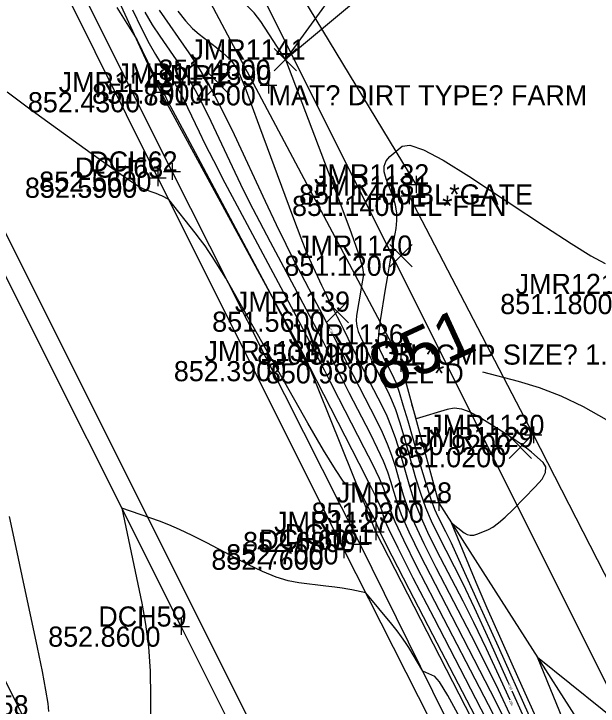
# Model space of a CAD drawing. Extents: x 1654928 to 1810050, y 486881 to 626330.
# Drawn here: x 1801391.24 to 1801426.06, y 489876.6 to 489917.85 of the extents above; entities that cross this region are included whole.
import ezdxf

# ---------------------------------------------------------------- set-up
doc = ezdxf.new("R2010")
doc.units = 0
for name, color, linetype in [('DR_X_Ditch', 7, 'Continuous'), ('DR_X_Storm_Sewer', 7, 'Continuous'), ('DT_X_Contour_Major', 7, 'Continuous'), ('DT_X_Contour_Minor', 7, 'Continuous'), ('PV_X_EOP', 7, 'Continuous'), ('PV_X_Shoulder', 7, 'Continuous'), ('RD_X_Fence', 7, 'Continuous'), ('RD_X_Gate', 7, 'Continuous'), ('RW_X_Esmt_SH', 7, 'Continuous'), ('SV_X_Break_Lines', 7, 'Continuous'), ('SV_X_Center_of_Pavt', 7, 'Continuous'), ('SV_X_CL_Survey_20', 7, 'Continuous'), ('SV_X_Random_Point', 7, 'Continuous'), ('SV_X_Shot_Marker', 7, 'Continuous'), ('SV_X_Text_Comment', 7, 'Continuous'), ('SV_X_Text_Elevation', 7, 'Continuous'), ('SV_X_Text_Name', 7, 'Continuous')]:
    doc.layers.add(name, color=color, linetype=linetype)

msp = doc.modelspace()

# ---------------------------------------------------------------- linework, layer by layer
at = {"layer": 'DR_X_Ditch'}
msp.add_lwpolyline([(1801442.185, 489846.735), (1801430.401, 489867.086), (1801416.556, 489888.735), (1801414.305, 489897.031)], dxfattribs=at)
at = {"layer": 'DR_X_Storm_Sewer'}
msp.add_line((1801413.784, 489898.15), (1801398.867, 489926.256), dxfattribs=at)
at = {"layer": 'DT_X_Contour_Major'}
for points in [[(1801399.041, 489917.942), (1801399.488, 489917.195), (1801399.935, 489916.513), (1801401.131, 489914.784), (1801401.582, 489914.09), (1801402.041, 489913.304), (1801402.507, 489912.426), (1801402.979, 489911.457), (1801404.248, 489908.75), (1801404.746, 489907.709), (1801405.289, 489906.615), (1801405.876, 489905.468), (1801406.508, 489904.268), (1801408.252, 489900.998), (1801408.837, 489899.898), (1801409.285, 489899.052), (1801409.596, 489898.459), (1801409.769, 489898.119), (1801410.048, 489897.551), (1801410.199, 489897.25), (1801410.441, 489896.772), (1801410.776, 489896.119), (1801411.203, 489895.288), (1801412.463, 489892.839), (1801412.895, 489891.974), (1801413.243, 489891.215), (1801413.509, 489890.561), (1801413.693, 489890.014), (1801414.071, 489888.695), (1801414.319, 489888.022), (1801414.781, 489886.994), (1801415.456, 489885.609), (1801416.344, 489883.869), (1801418.997, 489878.753), (1801419.949, 489876.892), (1801420.818, 489875.143)], [(1801419.163, 489896.524), (1801421.291, 489895.975), (1801422.536, 489895.596), (1801423.826, 489895.088), (1801425.162, 489894.451), (1801426.545, 489893.686), (1801430.294, 489891.474), (1801431.922, 489890.905), (1801433.997, 489890.857), (1801436.518, 489891.33), (1801439.484, 489892.324), (1801454.369, 489898.179), (1801462.286, 489883.559), (1801464.025, 489881.071), (1801465.85, 489879.875), (1801467.761, 489879.97), (1801469.758, 489881.357), (1801475.197, 489886.775), (1801477.411, 489888.365), (1801479.976, 489889.073), (1801482.892, 489888.896), (1801486.157, 489887.837), (1801495.333, 489883.835), (1801498.348, 489882.442)], [(1801424.531, 489871.127), (1801421.359, 489878.179), (1801420.288, 489880.569), (1801419.451, 489882.45), (1801418.85, 489883.823), (1801418.484, 489884.687), (1801417.325, 489887.533), (1801418.077, 489886.927), (1801418.248, 489886.826), (1801418.438, 489886.781), (1801418.649, 489886.793), (1801418.879, 489886.862), (1801419.519, 489887.12), (1801419.791, 489887.268), (1801420.126, 489887.517), (1801420.526, 489887.867), (1801420.99, 489888.32), (1801422.312, 489889.661), (1801422.713, 489890.129), (1801422.925, 489890.529), (1801422.949, 489890.859), (1801422.785, 489891.12), (1801422.094, 489891.726), (1801421.798, 489891.968), (1801421.427, 489892.242), (1801420.982, 489892.548), (1801420.462, 489892.885), (1801418.977, 489893.826), (1801418.44, 489894.12), (1801417.942, 489894.294), (1801417.484, 489894.35), (1801417.066, 489894.286), (1801415.205, 489893.713), (1801414.954, 489894.588)]]:
    msp.add_lwpolyline(points, dxfattribs=at)
at = {"layer": 'DT_X_Contour_Minor'}
for points in [[(1801414.927, 489939.454), (1801413.905, 489934.228), (1801413.53, 489932.155), (1801413.295, 489930.471), (1801413.198, 489929.176), (1801413.239, 489928.271), (1801413.535, 489926.376), (1801413.637, 489925.74), (1801413.719, 489925.253), (1801413.782, 489924.914), (1801413.827, 489924.725), (1801413.919, 489924.418), (1801413.826, 489924.147), (1801413.478, 489923.565), (1801412.875, 489922.672), (1801412.017, 489921.468), (1801407.417, 489915.124), (1801405.965, 489917.384), (1801405.549, 489917.919), (1801404.924, 489918.554), (1801404.091, 489919.29), (1801403.048, 489920.127), (1801397.696, 489924.267)], [(1801413.026, 489919.818), (1801407.417, 489915.124), (1801410.73, 489906.452), (1801411.346, 489904.8), (1801411.775, 489903.559), (1801412.018, 489902.729), (1801412.074, 489902.311), (1801411.934, 489901.52), (1801411.891, 489901.271), (1801411.797, 489900.701), (1801411.664, 489899.877), (1801411.64, 489899.565), (1801411.67, 489899.249), (1801411.752, 489898.928), (1801411.886, 489898.602), (1801412.481, 489897.392), (1801412.837, 489896.685), (1801413.547, 489895.305), (1801413.75, 489894.858), (1801413.972, 489894.272), (1801414.212, 489893.549), (1801414.47, 489892.687), (1801415.182, 489890.204), (1801415.463, 489889.298), (1801415.772, 489888.442), (1801416.11, 489887.636), (1801416.475, 489886.879), (1801417.487, 489884.928), (1801417.97, 489883.952), (1801418.66, 489882.488), (1801419.557, 489880.535), (1801420.661, 489878.094), (1801420.75, 489877.896)], [(1801397.366, 489918.229), (1801398.557, 489916.33), (1801399.521, 489914.353), (1801399.706, 489913.977), (1801399.847, 489913.695), (1801399.944, 489913.508), (1801399.997, 489913.415), (1801400.08, 489913.295), (1801400.112, 489913.246), (1801400.144, 489913.192), (1801400.176, 489913.13), (1801400.298, 489912.874), (1801400.442, 489912.595), (1801401.401, 489910.789), (1801406.532, 489901.167), (1801407.725, 489898.828), (1801407.96, 489898.37), (1801408.152, 489898), (1801408.301, 489897.717), (1801408.409, 489897.521), (1801408.716, 489896.981), (1801408.772, 489896.886), (1801408.808, 489896.828), (1801408.824, 489896.81), (1801408.851, 489896.81), (1801411.795, 489891.09), (1801412.355, 489889.992), (1801412.771, 489889.15), (1801413.044, 489888.563), (1801413.174, 489888.231), (1801413.33, 489887.688), (1801413.557, 489887.171), (1801414.12, 489886.028), (1801415.02, 489884.258), (1801416.257, 489881.862), (1801420.003, 489874.637)], [(1801398.302, 489918.088), (1801398.85, 489916.981), (1801399.31, 489916.092), (1801399.682, 489915.42), (1801399.966, 489914.964), (1801400.605, 489914.039), (1801400.847, 489913.668), (1801401.092, 489913.248), (1801401.341, 489912.778), (1801401.594, 489912.26), (1801402.273, 489910.812), (1801402.615, 489910.114), (1801403.13, 489909.106), (1801403.82, 489907.787), (1801404.685, 489906.159), (1801408.06, 489899.829), (1801408.674, 489898.675), (1801409.062, 489897.942), (1801409.226, 489897.628), (1801409.362, 489897.351), (1801409.721, 489896.646), (1801410.093, 489895.921), (1801410.594, 489894.947), (1801412.102, 489892.018), (1801412.609, 489891.013), (1801413, 489890.195), (1801413.275, 489889.565), (1801413.433, 489889.122), (1801413.7, 489888.192), (1801413.938, 489887.597), (1801414.45, 489886.511), (1801415.238, 489884.934), (1801416.3, 489882.865), (1801419.5, 489876.695), (1801420.609, 489874.538)], [(1801399.905, 489918.062), (1801401.656, 489915.529), (1801402.318, 489914.511), (1801402.99, 489913.36), (1801403.672, 489912.074), (1801404.364, 489910.654), (1801406.224, 489906.688), (1801406.878, 489905.304), (1801407.448, 489904.123), (1801407.932, 489903.148), (1801408.332, 489902.376), (1801409.283, 489900.593), (1801409.615, 489899.967), (1801409.897, 489899.428), (1801410.06, 489899.112)], [(1801401.003, 489918.01), (1801401.463, 489917.441), (1801401.892, 489916.981), (1801402.29, 489916.63), (1801403.31, 489915.842), (1801403.657, 489915.563), (1801403.935, 489915.317), (1801404.143, 489915.106), (1801404.282, 489914.927), (1801404.559, 489914.497), (1801404.719, 489914.165), (1801404.994, 489913.491), (1801405.383, 489912.476), (1801405.886, 489911.119), (1801407.378, 489907.045), (1801407.896, 489905.647), (1801408.333, 489904.508), (1801408.687, 489903.627), (1801408.959, 489903.006), (1801409.574, 489901.693), (1801409.784, 489901.248), (1801409.95, 489900.899), (1801410.074, 489900.644), (1801410.155, 489900.485), (1801410.314, 489900.188), (1801410.392, 489900.036), (1801410.509, 489899.805), (1801410.663, 489899.493), (1801410.856, 489899.102), (1801411.421, 489897.951), (1801411.642, 489897.504), (1801411.882, 489897.025), (1801412.141, 489896.514), (1801412.419, 489895.972), (1801413.186, 489894.483), (1801413.465, 489893.896), (1801413.729, 489893.253), (1801413.978, 489892.553), (1801414.211, 489891.796), (1801414.812, 489889.701), (1801415.082, 489888.873), (1801415.442, 489887.959), (1801415.892, 489886.96), (1801416.431, 489885.876), (1801417.99, 489882.87), (1801418.63, 489881.598), (1801419.379, 489880.039), (1801420.239, 489878.193), (1801420.79, 489876.979)], [(1801420.507, 489872.579), (1801416.213, 489880.859), (1801414.802, 489883.583), (1801413.79, 489885.545), (1801413.175, 489886.746), (1801412.959, 489887.185), (1801412.915, 489887.34), (1801412.878, 489887.435), (1801412.8, 489887.603), (1801412.681, 489887.843), (1801412.521, 489888.157), (1801411.68, 489889.791), (1801411.106, 489889.776), (1801410.868, 489890.005), (1801410.398, 489890.697), (1801409.696, 489891.853), (1801408.763, 489893.472), (1801403.87, 489902.111), (1801403.059, 489903.398), (1801402.865, 489903.692), (1801402.631, 489904.024), (1801402.355, 489904.394), (1801402.039, 489904.8), (1801400.469, 489906.786), (1801400.049, 489907.005), (1801399.946, 489907.054), (1801399.818, 489907.108), (1801399.664, 489907.167), (1801399.485, 489907.23), (1801398.974, 489907.405), (1801398.635, 489907.587), (1801398.001, 489908.001), (1801397.072, 489908.647), (1801395.848, 489909.525), (1801392.192, 489912.176), (1801390.839, 489913.186)], [(1801423.822, 489871.885), (1801420.114, 489880.13), (1801418.875, 489882.877), (1801417.94, 489884.936), (1801417.31, 489886.305), (1801416.984, 489886.986), (1801416.519, 489887.883), (1801416.328, 489888.311), (1801416.103, 489888.925), (1801415.844, 489889.724), (1801415.553, 489890.708), (1801414.729, 489893.578), (1801414.446, 489894.545), (1801414.215, 489895.292), (1801414.036, 489895.819), (1801413.908, 489896.127), (1801413.536, 489896.85), (1801413.441, 489897.038), (1801413.35, 489897.22), (1801413.263, 489897.395), (1801413.038, 489897.854), (1801412.978, 489898.091), (1801412.968, 489898.46), (1801413.006, 489898.959), (1801413.094, 489899.589), (1801413.395, 489901.444), (1801413.504, 489902.113), (1801413.606, 489902.727), (1801413.701, 489903.286), (1801413.79, 489903.792), (1801414.016, 489905.066), (1801414.07, 489905.538), (1801414.062, 489905.998), (1801413.991, 489906.445), (1801413.858, 489906.88), (1801413.422, 489908.023), (1801413.313, 489908.428), (1801413.315, 489908.783), (1801413.427, 489909.089), (1801413.649, 489909.345), (1801414.388, 489909.964), (1801414.845, 489910.026), (1801415.658, 489909.748), (1801416.83, 489909.129), (1801418.359, 489908.17), (1801422.914, 489905.159), (1801424.448, 489904.164), (1801425.632, 489903.436), (1801426.467, 489902.976)], [(1801410.249, 489898.737), (1801410.313, 489898.611), (1801410.735, 489897.751), (1801410.92, 489897.377), (1801411.162, 489896.899), (1801411.459, 489896.316), (1801411.811, 489895.63), (1801412.824, 489893.661), (1801413.18, 489892.935), (1801413.486, 489892.234), (1801413.744, 489891.557), (1801413.952, 489890.905), (1801414.441, 489889.198), (1801414.701, 489888.448), (1801415.111, 489887.477), (1801415.674, 489886.285), (1801416.388, 489884.872), (1801418.493, 489880.811), (1801419.29, 489879.245), (1801420.099, 489877.591), (1801420.921, 489875.851)], [(1801417.823, 489875.924), (1801417.093, 489877.231), (1801416.594, 489878.044), (1801416.325, 489878.362), (1801415.608, 489878.696), (1801414.777, 489880.089), (1801414.58, 489880.4), (1801414.345, 489880.737), (1801414.071, 489881.098), (1801413.759, 489881.485), (1801412.214, 489883.348), (1801411.379, 489883.533), (1801411.147, 489883.577), (1801410.811, 489883.629), (1801410.369, 489883.689), (1801409.822, 489883.757), (1801408.223, 489883.95), (1801407.584, 489884.073), (1801406.864, 489884.298), (1801406.064, 489884.625), (1801405.185, 489885.053), (1801402.733, 489886.33), (1801401.868, 489886.77), (1801401.112, 489887.132), (1801400.464, 489887.415), (1801399.925, 489887.62), (1801397.666, 489888.395), (1801398.865, 489882.743), (1801399.09, 489881.487), (1801399.252, 489880.138), (1801399.352, 489878.698), (1801399.389, 489877.166), (1801399.402, 489872.958)], [(1801390.958, 489887.895), (1801391.359, 489886.047), (1801391.719, 489884.366), (1801392.623, 489880.105), (1801392.92, 489878.667), (1801393.132, 489877.55), (1801393.26, 489876.754), (1801393.303, 489876.278)], [(1801426.25, 489870.19), (1801422.453, 489879.514), (1801428.216, 489874.874)], [(1801420.923, 489877.513), (1801423.882, 489870.934)]]:
    msp.add_lwpolyline(points, dxfattribs=at)
at = {"layer": 'PV_X_EOP'}
for points in [[(1801533.684, 489642.188), (1801522.484, 489664.508), (1801511.881, 489685.341), (1801500.299, 489708.684), (1801491.104, 489726.659), (1801480.832, 489747.383), (1801466.882, 489774.659), (1801456.506, 489795.715), (1801444.637, 489819.009), (1801433.258, 489841.444), (1801422.029, 489863.995), (1801410.905, 489885.928), (1801399.817, 489908.089), (1801388.576, 489930.656), (1801376.228, 489955.188), (1801366.008, 489975.62), (1801354.725, 489997.894)], [(1801513.785, 489634.043), (1801503.26, 489654.965), (1801492.692, 489675.84), (1801481.803, 489697.704), (1801472.078, 489717.629), (1801460.782, 489739.414), (1801448.005, 489764.97), (1801436.553, 489786.89), (1801425.237, 489809.697), (1801414.345, 489830.894), (1801402.21, 489854.742), (1801391.781, 489876.056), (1801380.008, 489899.32), (1801369.395, 489920.807), (1801356.62, 489946.308), (1801346.845, 489965.404), (1801335.257, 489988.444)]]:
    msp.add_lwpolyline(points, dxfattribs=at)
at = {"layer": 'PV_X_Shoulder'}
msp.add_lwpolyline([(1801534.471, 489642.456), (1801522.963, 489664.954), (1801512.6, 489685.485), (1801500.973, 489709.112), (1801491.766, 489727.019), (1801481.526, 489747.768), (1801467.484, 489775.07), (1801457.116, 489796.092), (1801445.57, 489819.398), (1801434.029, 489841.927), (1801422.682, 489864.343), (1801411.885, 489886.25), (1801400.664, 489908.455), (1801366.703, 489976.232), (1801355.676, 489998.276)], dxfattribs=at)
at = {"layer": 'RD_X_Fence'}
msp.add_lwpolyline([(1801551.601, 489647.601), (1801542.924, 489663.468), (1801525.109, 489695.967), (1801509.688, 489725.543), (1801495.067, 489753.216), (1801479.522, 489782.185), (1801467.623, 489805.516), (1801461.848, 489815.569), (1801444.198, 489848.97), (1801434.479, 489868.8), (1801422.196, 489892.762), (1801414.797, 489907.008)], dxfattribs=at)
at = {"layer": 'RD_X_Gate'}
msp.add_line((1801415.218, 489907.69), (1801407.187, 489920.911), dxfattribs=at)
at = {"layer": 'RW_X_Esmt_SH'}
msp.add_line((1801569.151, 489592.806), (1801345.762, 490039.449), dxfattribs=at)
at = {"layer": 'SV_X_Break_Lines'}
msp.add_lwpolyline([(1801445.791, 489822.136), (1801441.193, 489830.46), (1801435.211, 489842.68), (1801424.275, 489864.659), (1801412.811, 489886.984), (1801408.709, 489897.161), (1801400.001, 489913.183), (1801395.188, 489923.674), (1801385.653, 489941.642), (1801375.001, 489962.91), (1801364.942, 489983.144), (1801355.514, 490001.536)], dxfattribs=at)
at = {"layer": 'SV_X_Center_of_Pavt'}
msp.add_lwpolyline([(1801523.585, 489638.313), (1801512.853, 489659.481), (1801502.374, 489680.412), (1801490.819, 489703.952), (1801481.428, 489721.68), (1801470.803, 489742.834), (1801457.335, 489769.613), (1801446.389, 489792.464), (1801435.307, 489813.792), (1801423.54, 489836.522), (1801412.234, 489859.298), (1801401.202, 489881.345), (1801390.005, 489903.67), (1801378.784, 489926.715), (1801366.669, 489950.371), (1801356.567, 489970.63), (1801345.517, 489992.708)], dxfattribs=at)
at = {"layer": 'SV_X_CL_Survey_20'}
msp.add_line((1802886.975, 486913.246), (1801128.538, 490429.055), dxfattribs=at)
msp.add_line((1802886.975, 486913.246), (1801128.538, 490429.055), dxfattribs=at)
at = {"layer": 'SV_X_Random_Point'}
for p, q in [((1801406.751, 489914.456), (1801408.084, 489915.791)), ((1801406.751, 489915.791), (1801408.084, 489914.456)), ((1801402.774, 489913.032), (1801404.107, 489914.367)), ((1801402.774, 489914.367), (1801404.107, 489913.032)), ((1801413.642, 489902.775), (1801414.975, 489904.11)), ((1801413.642, 489904.11), (1801414.975, 489902.775)), ((1801409.853, 489899.439), (1801411.186, 489900.774)), ((1801409.853, 489900.774), (1801411.186, 489899.439)), ((1801420.754, 489891.366), (1801422.087, 489892.701)), ((1801420.754, 489892.701), (1801422.087, 489891.366))]:
    msp.add_line(p, q, dxfattribs=at)
at = {"layer": 'SV_X_Shot_Marker'}
for p, q in [((1801406.419, 489914.095), (1801406.419, 489913.095)), ((1801400.001, 489913.683), (1801400.001, 489912.683)), ((1801405.919, 489913.595), (1801406.919, 489913.595)), ((1801406.419, 489913.595), (1801406.419, 489913.595)), ((1801399.501, 489913.183), (1801400.501, 489913.183)), ((1801400.001, 489913.183), (1801400.001, 489913.183)), ((1801400.664, 489908.955), (1801400.664, 489907.955)), ((1801399.817, 489908.589), (1801399.817, 489907.589)), ((1801400.164, 489908.455), (1801401.164, 489908.455)), ((1801400.664, 489908.455), (1801400.664, 489908.455)), ((1801399.317, 489908.089), (1801400.317, 489908.089)), ((1801399.817, 489908.089), (1801399.817, 489908.089)), ((1801415.218, 489908.19), (1801415.218, 489907.19)), ((1801414.718, 489907.69), (1801415.718, 489907.69)), ((1801415.218, 489907.69), (1801415.218, 489907.69)), ((1801414.797, 489907.508), (1801414.797, 489906.508)), ((1801414.297, 489907.008), (1801415.297, 489907.008)), ((1801414.797, 489907.008), (1801414.797, 489907.008)), ((1801413.784, 489898.65), (1801413.784, 489897.65)), ((1801413.284, 489898.15), (1801414.284, 489898.15)), ((1801413.784, 489898.15), (1801413.784, 489898.15)), ((1801408.709, 489897.661), (1801408.709, 489896.661)), ((1801414.305, 489897.531), (1801414.305, 489896.531)), ((1801408.209, 489897.161), (1801409.209, 489897.161)), ((1801408.709, 489897.161), (1801408.709, 489897.161)), ((1801413.805, 489897.031), (1801414.805, 489897.031)), ((1801414.305, 489897.031), (1801414.305, 489897.031)), ((1801422.196, 489893.262), (1801422.196, 489892.262)), ((1801421.696, 489892.762), (1801422.696, 489892.762)), ((1801422.196, 489892.762), (1801422.196, 489892.762)), ((1801416.556, 489889.235), (1801416.556, 489888.235)), ((1801416.056, 489888.735), (1801417.056, 489888.735)), ((1801416.556, 489888.735), (1801416.556, 489888.735)), ((1801412.811, 489887.484), (1801412.811, 489886.484)), ((1801412.311, 489886.984), (1801413.311, 489886.984)), ((1801412.811, 489886.984), (1801412.811, 489886.984)), ((1801411.885, 489886.75), (1801411.885, 489885.75)), ((1801410.905, 489886.428), (1801410.905, 489885.428)), ((1801411.385, 489886.25), (1801412.385, 489886.25)), ((1801411.885, 489886.25), (1801411.885, 489886.25)), ((1801410.405, 489885.928), (1801411.405, 489885.928)), ((1801410.905, 489885.928), (1801410.905, 489885.928)), ((1801401.202, 489881.845), (1801401.202, 489880.845)), ((1801400.702, 489881.345), (1801401.702, 489881.345)), ((1801401.202, 489881.345), (1801401.202, 489881.345))]:
    msp.add_line(p, q, dxfattribs=at)

# ---------------------------------------------------------------- texts
at = {"layer": 'DT_X_Contour_Major'}
msp.add_text('851', height=2.8, rotation=24.6913, dxfattribs=at).set_placement((1801413.282, 489895.249))
at = {"layer": 'DT_X_Contour_Minor'}
for s, rotation, p in [('852', 116.8207, (1801410.289, 489898.815)), ('851', 114.2176, (1801420.955, 489877.612)), ('852', 114.4335, (1801421.007, 489876.673))]:
    msp.add_text(s, height=0.14, rotation=rotation, dxfattribs=at).set_placement(p)
at = {"layer": 'SV_X_Text_Comment'}
for s, p in [('MAT? DIRT TYPE? FARM', (1801406.419, 489912.395)), ('BL*GATE', (1801415.218, 489906.49)), ('EL*FEN', (1801414.797, 489905.808)), ('BL*CMP SIZE? 1.00 LOCATION? INVERT CONDITION? POOR', (1801413.784, 489896.95)), ('EL*D', (1801414.305, 489895.831))]:
    msp.add_text(s, height=1.2, dxfattribs=at).set_placement(p)
at = {"layer": 'SV_X_Text_Elevation'}
for s, p in [('851.4000', (1801399.85, 489913.924)), ('851.7000', (1801395.902, 489912.499)), ('851.4500', (1801398.965, 489912.395)), ('852.4300', (1801392.074, 489911.983)), ('852.5600', (1801392.746, 489907.255)), ('852.5900', (1801391.899, 489906.889)), ('851.1400', (1801408.237, 489906.49)), ('851.1400', (1801407.816, 489905.808)), ('851.1200', (1801407.356, 489902.242)), ('851.1800', (1801420.221, 489899.959)), ('851.5600', (1801403.056, 489898.907)), ('850.5900', (1801405.734, 489896.95)), ('852.3900', (1801400.773, 489895.961)), ('850.9800', (1801406.255, 489895.831)), ('850.9200', (1801414.165, 489891.562)), ('851.0200', (1801413.881, 489890.834)), ('851.0300', (1801408.979, 489887.535)), ('852.6800', (1801404.894, 489885.784)), ('852.7000', (1801403.892, 489885.05)), ('852.7600', (1801403.007, 489884.728)), ('852.8600', (1801393.284, 489880.145))]:
    msp.add_text(s, height=1.2, dxfattribs=at).set_placement(p)
at = {"layer": 'SV_X_Text_Name'}
for s, p in [('JMR1141', (1801401.758, 489915.124)), ('JMR1142', (1801397.357, 489913.699)), ('JMR1390', (1801399.72, 489913.595)), ('JMR1143', (1801393.909, 489913.183)), ('DCH62', (1801395.732, 489908.455)), ('DCH63', (1801394.876, 489908.089)), ('JMR1132', (1801409.125, 489907.69)), ('JMR1131', (1801409.128, 489907.008)), ('JMR1140', (1801408.112, 489903.442)), ('JMR1214', (1801421.137, 489901.159)), ('JMR1139', (1801404.408, 489900.107)), ('JMR1136', (1801407.606, 489898.15)), ('JMR1138', (1801402.598, 489897.161)), ('JMR1135', (1801408.203, 489897.031)), ('JMR1130', (1801415.99, 489892.762)), ('JMR1129', (1801415.346, 489892.034)), ('JMR1128', (1801410.482, 489888.735)), ('JMR1127', (1801406.747, 489886.984)), ('DCH61', (1801407.378, 489886.25)), ('DCH60', (1801405.86, 489885.928)), ('DCH59', (1801396.27, 489881.345)), ('DCH58', (1801386.85, 489876.056))]:
    msp.add_text(s, height=1.2, dxfattribs=at).set_placement(p)

doc.saveas('drawing.dxf')
